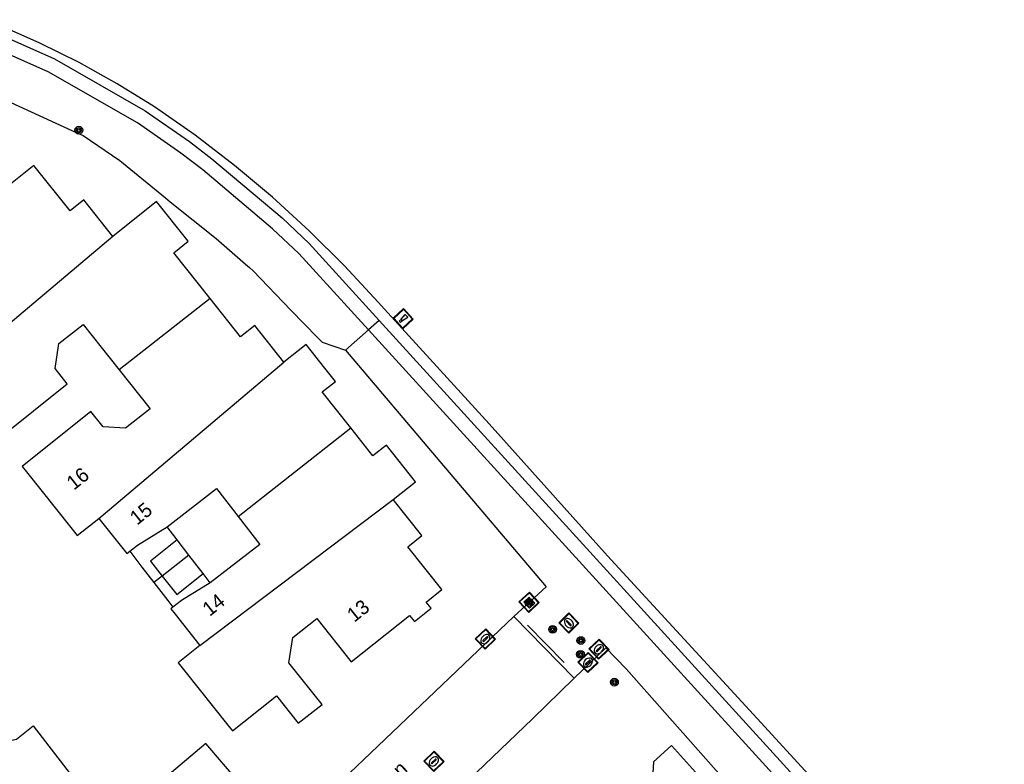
# Model space of a CAD drawing. Header units: metres. Extents: x 93870 to 95789, y 463036 to 464040.
# Tile 343 of 344: x 95396 to 95465, y 463806 to 463858. Entities that reach past the tile are written whole.
import ezdxf
from ezdxf.enums import TextEntityAlignment as Align

# ---------------------------------------------------------------- set-up
doc = ezdxf.new("R2010")
doc.units = ezdxf.units.M
doc.header["$LTSCALE"] = 25.4
for name, color, linetype in [('B_BEBOUWINGSGRENS_0', 1, 'Continuous'), ('B_LUIFEL_1', 200, 'Continuous'), ('B_TUSSENMUUR_0', 7, 'Continuous'), ('G_GRENS_ALGEMEEN_0', 7, 'Continuous'), ('Q_BOOM_0', 3, 'Continuous'), ('Q_BRANDKRAAN_0', 5, 'Continuous'), ('Q_ELEKTRAKAST_0', 7, 'Continuous'), ('Q_INSPECTIE_OF_RIOOLPUT_0', 253, 'Continuous'), ('Q_KOLK_0', 254, 'Continuous'), ('Q_MEERPAAL_0', 7, 'Continuous'), ('T_CULTUURGRENS_0', 76, 'Continuous'), ('T_HAAG_0', 87, 'Continuous'), ('T_HEK_0', 57, 'Continuous'), ('T_HEK_LIJN_0', 6, 'Continuous'), ('V_WEGGRENS_0', 7, 'Continuous'), ('W_WALBESCHERMING_LIJN_0', 45, 'Continuous'), ('Z_GBKN_HUISNUMMER_0', 252, 'Continuous'), ('Z_STRAATNAAM_0', 252, 'Continuous')]:
    doc.layers.add(name, color=color, linetype=linetype)

# ---------------------------------------------------------------- blocks, each defined once
blk = doc.blocks.new('Q_ELEKTRAKAST')
for points in [[(-0.5, 0.5), (0.5, 0.5), (0.5, -0.5), (-0.5, -0.5)], [(-0.262, 0.264), (0.25, 0.264), (0.25, 0.187), (-0.262, 0.187)], [(-0.262, 0.107), (0.25, 0.107), (0.25, -0.332), (-0.262, -0.332)]]:
    blk.add_lwpolyline(points, close=True)
blk.add_lwpolyline([(-0.442, 0.464), (0.438, 0.464, -0.414214), (0.459, 0.442), (0.459, -0.437, -0.414214), (0.438, -0.459), (-0.442, -0.459, -0.414214), (-0.463, -0.437), (-0.463, 0.442), (-0.463, 0.444), (-0.463, 0.446), (-0.463, 0.448), (-0.462, 0.45), (-0.461, 0.451), (-0.46, 0.453), (-0.459, 0.455), (-0.458, 0.456), (-0.457, 0.457), (-0.456, 0.459), (-0.454, 0.46), (-0.453, 0.461), (-0.451, 0.462), (-0.449, 0.462), (-0.447, 0.463), (-0.446, 0.463), (-0.444, 0.464), (-0.442, 0.464)], format="xyb")
blk.add_lwpolyline([(-0.177, 0.001, -1), (-0.177, -0.069, -1)], format="xyb", close=True)
blk.add_lwpolyline([(0.044, 0.088), (-0.056, -0.112), (0.044, -0.112), (-0.056, -0.312)])
blk = doc.blocks.new('Q_INSPECTIE_OF_RIOOLPUT')
blk.add_lwpolyline([(-0.5, 0.5), (0.5, 0.5), (0.5, -0.5), (-0.5, -0.5)], close=True)
for points in [[(-0.442, 0.464), (0.438, 0.464, -0.414214), (0.459, 0.442), (0.459, -0.437, -0.414214), (0.438, -0.459), (-0.442, -0.459, -0.414214), (-0.463, -0.437), (-0.463, 0.442), (-0.463, 0.444), (-0.463, 0.446), (-0.463, 0.448), (-0.462, 0.45), (-0.461, 0.451), (-0.46, 0.453), (-0.459, 0.455), (-0.458, 0.456), (-0.457, 0.457), (-0.456, 0.459), (-0.454, 0.46), (-0.453, 0.461), (-0.451, 0.462), (-0.449, 0.462), (-0.447, 0.463), (-0.446, 0.463), (-0.444, 0.464), (-0.442, 0.464)], [(-0.345, 0.105, 0.380426), (-0.276, -0.18)], [(-0.008, 0.266, 0.240218), (-0.345, 0.105)], [(-0.194, 0.045, 0.853344), (-0.194, -0.032)], [(0.331, 0.111, 0.240191), (-0.008, 0.266)], [(0.185, -0.032, 0.849746), (0.185, 0.045)], [(0.267, -0.176, 0.380426), (0.331, 0.111)], [(-0.276, -0.18, 0.148452), (0.012, -0.257)], [(0.012, -0.257, 0.131742), (0.267, -0.176)]]:
    blk.add_lwpolyline(points, format="xyb")
for points in [[(-0.194, 0.045), (0.185, 0.045)], [(0.185, -0.032), (-0.194, -0.032)]]:
    blk.add_lwpolyline(points)
blk = doc.blocks.new('Q_KOLK')
blk.add_lwpolyline([(-0.5, 0.5), (0.5, 0.5), (0.5, -0.5), (-0.5, -0.5)], close=True)
for points in [[(-0.442, 0.464), (0.438, 0.464, -0.414214), (0.459, 0.442), (0.459, -0.437, -0.414214), (0.438, -0.459), (-0.442, -0.459, -0.414214), (-0.463, -0.437), (-0.463, 0.442, -0.414214), (-0.442, 0.464)], [(-0.345, 0.105, 0.380426), (-0.276, -0.18)], [(-0.008, 0.266, 0.240218), (-0.345, 0.105)], [(-0.194, 0.045, 0.853344), (-0.194, -0.032)], [(0.331, 0.111, 0.240191), (-0.008, 0.266)], [(0.185, -0.032, 0.849746), (0.185, 0.045)], [(0.267, -0.176, 0.380426), (0.331, 0.111)], [(-0.276, -0.18, 0.148452), (0.012, -0.257)], [(0.012, -0.257, 0.131742), (0.267, -0.176)]]:
    blk.add_lwpolyline(points, format="xyb")
for points in [[(-0.194, 0.045), (0.185, 0.045)], [(0.185, -0.032), (-0.194, -0.032)]]:
    blk.add_lwpolyline(points)
blk = doc.blocks.new('Q_BRANDKRAAN')
blk.add_lwpolyline([(-0.5, 0.5), (0.5, 0.5), (0.5, -0.5), (-0.5, -0.5)], close=True)
for points in [[(-0.442, 0.464), (0.438, 0.464, -0.414214), (0.459, 0.442), (0.459, -0.437, -0.414214), (0.438, -0.459), (-0.442, -0.459, -0.414214), (-0.463, -0.437), (-0.463, 0.442), (-0.463, 0.444), (-0.463, 0.446), (-0.463, 0.448), (-0.462, 0.45), (-0.461, 0.451), (-0.46, 0.453), (-0.459, 0.455), (-0.458, 0.456), (-0.457, 0.457), (-0.456, 0.459), (-0.454, 0.46), (-0.453, 0.461), (-0.451, 0.462), (-0.449, 0.462), (-0.447, 0.463), (-0.446, 0.463), (-0.444, 0.464), (-0.442, 0.464)], [(-0.345, 0.105, 0.380426), (-0.276, -0.18)], [(-0.008, 0.266, 0.240218), (-0.345, 0.105)], [(-0.194, 0.045, 0.853344), (-0.194, -0.032)], [(0.331, 0.111, 0.240191), (-0.008, 0.266)], [(0.185, -0.032, 0.849746), (0.185, 0.045)], [(0.267, -0.176, 0.380426), (0.331, 0.111)], [(-0.276, -0.18, 0.148452), (0.012, -0.257)], [(0.012, -0.257, 0.131742), (0.267, -0.176)]]:
    blk.add_lwpolyline(points, format="xyb")
for points in [[(-0.194, 0.045), (0.185, 0.045)], [(0.185, -0.032), (-0.194, -0.032)]]:
    blk.add_lwpolyline(points)
blk = doc.blocks.new('Q_BOOM')
for radius in [0.27, 0.18, 0.09]:
    blk.add_circle((0, 0), radius)
blk = doc.blocks.new('Q_MEERPAAL')
for points in [[(-0.5, 0.5), (0.5, 0.5), (0.5, -0.5), (-0.5, -0.5)], [(-0.076, 0.32), (0.068, 0.32), (0.068, 0.17), (-0.076, 0.17)]]:
    blk.add_lwpolyline(points, close=True)
blk.add_lwpolyline([(-0.442, 0.464), (0.438, 0.464, -0.414214), (0.459, 0.442), (0.459, -0.437, -0.414214), (0.438, -0.459), (-0.442, -0.459, -0.414214), (-0.463, -0.437), (-0.463, 0.442), (-0.463, 0.444), (-0.463, 0.446), (-0.463, 0.448), (-0.462, 0.45), (-0.461, 0.451), (-0.46, 0.453), (-0.459, 0.455), (-0.458, 0.456), (-0.457, 0.457), (-0.456, 0.459), (-0.454, 0.46), (-0.453, 0.461), (-0.451, 0.462), (-0.449, 0.462), (-0.447, 0.463), (-0.446, 0.463), (-0.444, 0.464), (-0.442, 0.464)], format="xyb")
for points in [[(-0.076, 0.124), (-0.136, -0.311)], [(-0.076, 0.124), (0.068, 0.124)], [(0.068, 0.124), (0.122, -0.311)], [(-0.136, -0.311), (0.122, -0.311)]]:
    blk.add_lwpolyline(points)

msp = doc.modelspace()

# ---------------------------------------------------------------- linework, layer by layer
at = {"layer": 'B_BEBOUWINGSGRENS_0'}
for p, q in [((95408.036, 463820.646), (95407.217, 463821.711)), ((95409.016, 463819.373), (95408.036, 463820.646)), ((95406.173, 463819.182), (95407.181, 463817.914)), ((95407.181, 463817.914), (95409.016, 463819.373))]:
    msp.add_line(p, q, dxfattribs=at)
for points in [[(95402.74, 463842.85), (95400.72, 463845.39), (95399.75, 463844.62), (95397.23, 463847.79), (95394.19, 463845.38)], [(95409.502, 463838.526), (95406.97, 463841.71), (95407.98, 463842.51), (95405.77, 463845.27), (95402.74, 463842.85)], [(95414.64, 463834.09), (95412.62, 463836.63), (95411.63, 463835.85), (95409.502, 463838.526)], [(95391.32, 463833.22), (95394.518, 463829.211), (95394.83, 463828.82), (95399.56, 463832.58), (95398.72, 463833.64), (95398.98, 463835.38), (95400.66, 463836.72), (95403.181, 463833.553)], [(95419.304, 463829.504), (95417.31, 463832.01), (95418.23, 463832.75), (95417.501, 463833.668), (95416.19, 463835.32), (95414.64, 463834.09)], [(95403.181, 463833.553), (95405.34, 463830.84), (95403.62, 463829.48), (95402.06, 463829.58), (95401.21, 463830.65), (95396.41, 463826.83), (95396.722, 463826.439), (95399.813, 463822.567), (95400.25, 463822.02), (95401.76, 463823.21)], [(95422.26, 463824.52), (95423.81, 463825.75), (95421.78, 463828.3), (95420.85, 463827.56), (95419.304, 463829.504)], [(95406.51, 463822.63), (95409.96, 463825.28), (95411.456, 463823.335)], [(95408.8, 463814.36), (95407.28, 463813.15), (95407.748, 463812.564), (95410.748, 463808.802), (95411.06, 463808.41), (95411.861, 463809.047), (95414.13, 463810.85), (95415.65, 463808.94), (95417.3, 463810.25), (95415, 463813.14), (95415.27, 463814.92), (95416.93, 463816.24), (95419.34, 463813.21), (95423.4, 463816.44), (95423.73, 463816.03), (95424.9, 463816.96), (95424.56, 463817.38), (95425.65, 463818.25), (95423.28, 463821.23), (95424.26, 463822.01), (95422.26, 463824.52)], [(95401.76, 463823.21), (95403.71, 463820.76), (95403.913, 463820.922)], [(95411.456, 463823.335), (95412.96, 463821.38), (95409.51, 463818.73)], [(95403.913, 463820.922), (95404.45, 463821.35), (95406.51, 463822.63)], [(95407.217, 463821.711), (95405.345, 463820.224), (95406.173, 463819.182)], [(95409.51, 463818.73), (95407.51, 463817.5), (95406.908, 463817.028)], [(95406.908, 463817.028), (95406.77, 463816.92), (95407.081, 463816.528), (95408.8, 463814.36)], [(95443.517, 463805.309), (95441.638, 463807.385), (95440.378, 463806.244), (95440.301, 463804.69), (95441.442, 463803.43), (95443.517, 463805.309)]]:
    msp.add_lwpolyline(points, dxfattribs=at)
at = {"layer": 'B_LUIFEL_1'}
for p, q in [((95407.217, 463821.711), (95406.51, 463822.63)), ((95406.173, 463819.182), (95405.594, 463818.737)), ((95409.51, 463818.73), (95409.016, 463819.373))]:
    msp.add_line(p, q, dxfattribs=at)
for points in [[(95403.913, 463820.922), (95404.76, 463819.821), (95405.594, 463818.737)], [(95405.594, 463818.737), (95406.558, 463817.484), (95406.908, 463817.028)]]:
    msp.add_lwpolyline(points, dxfattribs=at)
at = {"layer": 'B_TUSSENMUUR_0'}
for p, q in [((95402.74, 463842.85), (95391.32, 463833.22)), ((95409.502, 463838.526), (95403.181, 463833.553)), ((95401.76, 463823.21), (95414.64, 463834.09)), ((95411.456, 463823.335), (95419.304, 463829.504)), ((95408.8, 463814.36), (95422.26, 463824.52)), ((95408.036, 463820.646), (95406.173, 463819.182))]:
    msp.add_line(p, q, dxfattribs=at)
at = {"layer": 'G_GRENS_ALGEMEEN_0'}
msp.add_line((95434.871, 463812.09), (95437.074, 463814.19), dxfattribs=at)
for points in [[(95388.59, 463855.005), (95391.551, 463853.91), (95394.754, 463852.571), (95400.172, 463850.094), (95400.661, 463849.871), (95403.221, 463848.122), (95406.393, 463845.543), (95406.713, 463845.255), (95409.93, 463842.695), (95411.974, 463840.916), (95412.247, 463840.678), (95412.513, 463840.447), (95415.118, 463837.7), (95416.995, 463835.798), (95417.302, 463835.477), (95418.928, 463834.92)], [(95414.658, 463801.144), (95409.214, 463807.531), (95402.502, 463801.865)]]:
    msp.add_lwpolyline(points, dxfattribs=at)
at = {"layer": 'T_CULTUURGRENS_0'}
msp.add_line((95420.535, 463836.339), (95418.928, 463834.92), dxfattribs=at)
at = {"layer": 'T_HAAG_0'}
msp.add_lwpolyline([(95418.928, 463834.92), (95425.495, 463827.18), (95432.905, 463818.449), (95430.665, 463816.38)], dxfattribs=at)
at = {"layer": 'T_HEK_0'}
msp.add_lwpolyline([(95437.074, 463814.19), (95438.473, 463812.722), (95451.562, 463797.963), (95456.873, 463791.723), (95456.19, 463790.97), (95455.387, 463790.065)], dxfattribs=at)
at = {"layer": 'T_HEK_LIJN_0'}
msp.add_line((95431.603, 463815.781), (95434.158, 463813.165), dxfattribs=at)
at = {"layer": 'V_WEGGRENS_0'}
for p, q in [((95421.286, 463837), (95420.535, 463836.339)), ((95421.286, 463837), (95457.927, 463796.769)), ((95414.658, 463801.144), (95430.665, 463816.38)), ((95430.665, 463816.38), (95434.871, 463812.09))]:
    msp.add_line(p, q, dxfattribs=at)
for points in [[(95392.02, 463857.939), (95393.586, 463857.463), (95398.678, 463855.206), (95404.991, 463851.595), (95408.065, 463849.454), (95409.622, 463848.249), (95414.517, 463844.131)], [(95408.994, 463847.471), (95407.473, 463848.648), (95404.456, 463850.749), (95398.226, 463854.313), (95393.237, 463856.524), (95391.119, 463857.168)], [(95420.535, 463836.339), (95415.696, 463841.653), (95413.852, 463843.383), (95408.994, 463847.471)], [(95414.517, 463844.131), (95416.409, 463842.355), (95421.286, 463837)], [(95464.819, 463787.915), (95457.192, 463796.091), (95420.535, 463836.339)], [(95434.871, 463812.09), (95431.959, 463809.257), (95428.056, 463805.515)], [(95393.526, 463807.568), (95395.266, 463807.662), (95396.022, 463807.822), (95397.175, 463808.756), (95402.502, 463801.865)]]:
    msp.add_lwpolyline(points, dxfattribs=at)
at = {"layer": 'W_WALBESCHERMING_LIJN_0'}
for p, q in [((95397.646, 463856.308), (95394.85, 463857.523)), ((95400.378, 463854.958), (95397.646, 463856.308)), ((95403.042, 463853.477), (95400.378, 463854.958)), ((95405.63, 463851.868), (95403.042, 463853.477)), ((95408.463, 463849.887), (95405.63, 463851.868)), ((95411.208, 463847.786), (95408.463, 463849.887)), ((95413.859, 463845.569), (95411.208, 463847.786)), ((95416.413, 463843.239), (95413.859, 463845.569)), ((95418.864, 463840.802), (95416.413, 463843.239)), ((95421.208, 463838.261), (95418.864, 463840.802)), ((95437.179, 463820.601), (95428.942, 463829.796)), ((95447.614, 463809.272), (95437.179, 463820.601)), ((95458.171, 463797.74), (95447.614, 463809.272))]:
    msp.add_line(p, q, dxfattribs=at)
msp.add_lwpolyline([(95428.942, 463829.796), (95421.89, 463837.515), (95421.208, 463838.261)], dxfattribs=at)

# ---------------------------------------------------------------- block references
at = {"layer": 'Q_BOOM_0'}
for p, rotation in [((95400.363, 463850.247), 155.4854622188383), ((95431.72, 463817.349), 42.72744490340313), ((95433.358, 463815.478), 134.4335347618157), ((95435.328, 463814.7), 43.62878490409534), ((95435.302, 463813.742), 43.62878490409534), ((95437.666, 463811.803), 131.5681736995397)]:
    msp.add_blockref('Q_BOOM', p, dxfattribs=dict(at, rotation=rotation))
at = {"layer": 'Q_BRANDKRAAN_0', "rotation": 43.73906589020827}
msp.add_blockref('Q_BRANDKRAAN', (95425.093, 463806.283), dxfattribs=at)
at = {"layer": 'Q_ELEKTRAKAST_0', "rotation": 42.72744490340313}
msp.add_blockref('Q_ELEKTRAKAST', (95431.723, 463817.368), dxfattribs=at)
at = {"layer": 'Q_INSPECTIE_OF_RIOOLPUT_0'}
for p, rotation in [((95434.49, 463815.916), 134.4335347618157), ((95436.584, 463814.1), 43.62878490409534), ((95435.827, 463813.17), 43.62878490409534)]:
    msp.add_blockref('Q_INSPECTIE_OF_RIOOLPUT', p, dxfattribs=dict(at, rotation=rotation))
at = {"layer": 'Q_KOLK_0', "rotation": 43.58636872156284}
msp.add_blockref('Q_KOLK', (95428.682, 463814.802), dxfattribs=at)
at = {"layer": 'Q_MEERPAAL_0', "rotation": 132.4145053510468}
msp.add_blockref('Q_MEERPAAL', (95422.952, 463837.118), dxfattribs=at)

# ---------------------------------------------------------------- texts
at = {"layer": 'Z_GBKN_HUISNUMMER_0', "linetype": 'Continuous'}
for s, rotation, p in [('16', 38.6, (95400.284, 463825.985)), ('15', 38.5, (95404.691, 463823.542)), ('14', 38.4, (95409.744, 463817.193)), ('13', 38.5, (95419.814, 463816.781))]:
    msp.add_text(s, height=1, rotation=rotation, dxfattribs=at).set_placement(p, align=Align.MIDDLE)
at = {"layer": 'Z_STRAATNAAM_0', "linetype": 'Continuous'}
msp.add_text('Krefeldlaan', height=1, rotation=43.78457, dxfattribs=at).set_placement((95420.532, 463803.697), align=Align.MIDDLE)

doc.saveas('drawing.dxf')
